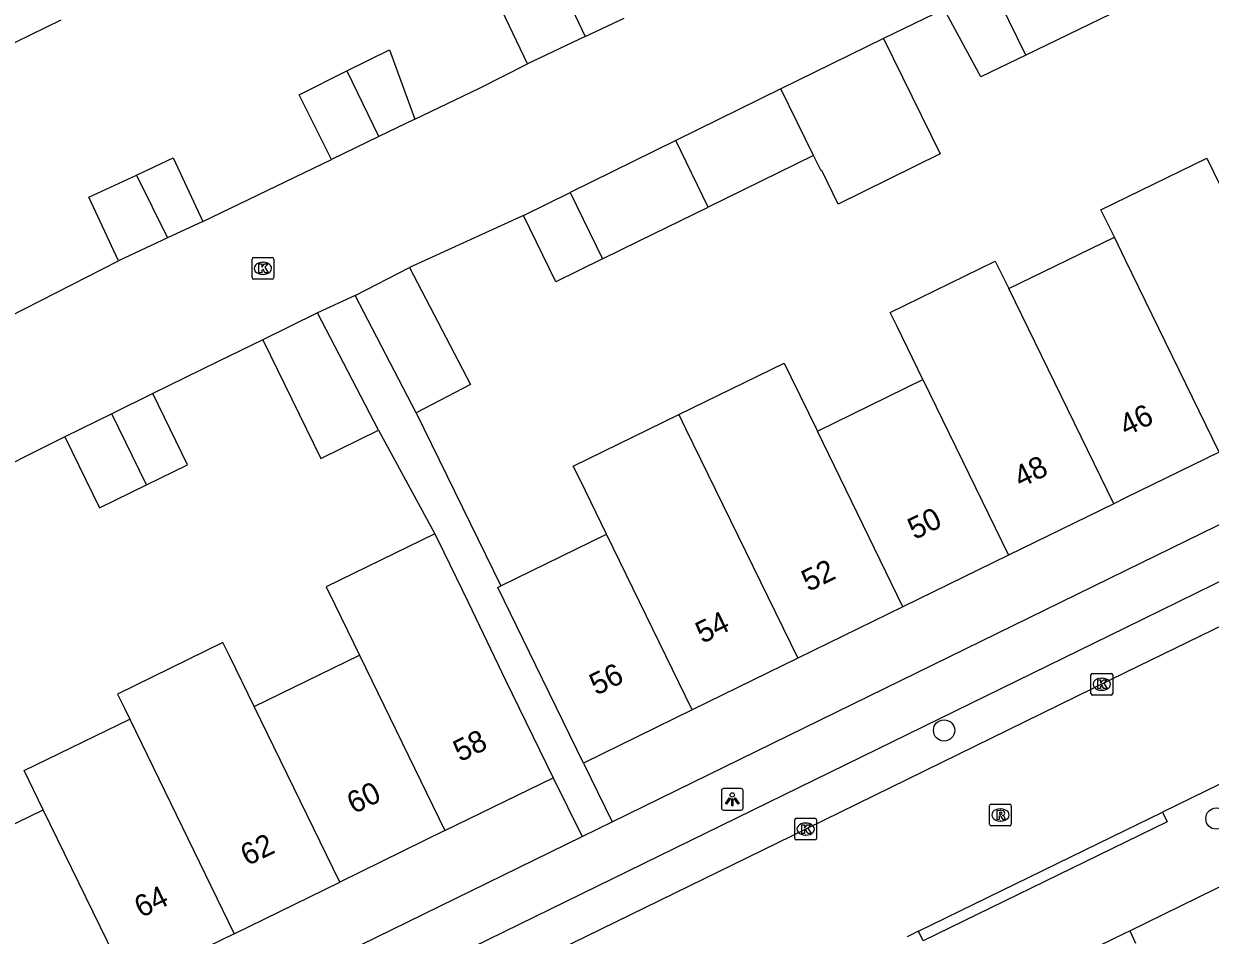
# Model space of a CAD drawing. Extents: x 160457 to 162082, y 388340 to 389736.
# Drawn here: x 161449.3 to 161503.9, y 388594.5 to 388636.4 of the extents above; entities that cross this region are included whole.
import ezdxf

# ---------------------------------------------------------------- set-up
doc = ezdxf.new("R2010")
doc.units = 0
for name, color, linetype in [('IMGEO_Boom', 7, 'Continuous'), ('IMGEO_Kolk', 7, 'Continuous'), ('IMGEO_Lichtpunt', 7, 'Continuous'), ('IMGEO_Pand', 7, 'Continuous'), ('IMGEO_Pand_nummerreeks', 7, 'Continuous'), ('IMGEO_Rijbaan_lokaal_gesloten', 7, 'Continuous'), ('IMGEO_Rijbaan_lokaal_open', 7, 'Continuous'), ('IMGEO_Rioolput', 7, 'Continuous'), ('IMGEO_Voetpad_open', 7, 'Continuous')]:
    doc.layers.add(name, color=color, linetype=linetype)

msp = doc.modelspace()

# ---------------------------------------------------------------- linework, layer by layer
at = {"layer": 'IMGEO_Boom'}
for centre in [(161491.649, 388603.905), (161504.179, 388599.851)]:
    msp.add_circle(centre, 0.489, dxfattribs=at)
at = {"layer": 'IMGEO_Kolk'}
for p, q in [((161459.805, 388624.747), (161459.805, 388625.599)), ((161459.88, 388625.673), (161460.732, 388625.673)), ((161460.293, 388625.453), (161460.318, 388625.453)), ((161460.806, 388625.599), (161460.806, 388624.747)), ((161460.316, 388624.893), (161460.291, 388624.893)), ((161460.732, 388624.673), (161459.88, 388624.673)), ((161498.406, 388605.606), (161498.406, 388606.458)), ((161498.481, 388606.532), (161499.333, 388606.532)), ((161498.894, 388606.312), (161498.919, 388606.312)), ((161499.407, 388606.458), (161499.407, 388605.606)), ((161498.917, 388605.752), (161498.892, 388605.752)), ((161499.333, 388605.532), (161498.481, 388605.532)), ((161484.78, 388598.94), (161484.78, 388599.792)), ((161484.855, 388599.866), (161485.707, 388599.866)), ((161485.268, 388599.646), (161485.293, 388599.646)), ((161485.781, 388599.792), (161485.781, 388598.94)), ((161485.291, 388599.086), (161485.266, 388599.086)), ((161485.707, 388598.866), (161484.855, 388598.866))]:
    msp.add_line(p, q, dxfattribs=at)
for points in [[(161459.805, 388624.747), (161459.805, 388625.599)], [(161459.88, 388625.673), (161460.732, 388625.673)], [(161460.126, 388625.373), (161460.249, 388625.373), (161460.249, 388625.222), (161460.379, 388625.373), (161460.543, 388625.373), (161460.397, 388625.222), (161460.55, 388624.973), (161460.398, 388624.973), (161460.313, 388625.137), (161460.249, 388625.07), (161460.249, 388624.973), (161460.126, 388624.973), (161460.126, 388625.373)], [(161460.806, 388625.599), (161460.806, 388624.747)], [(161460.732, 388624.673), (161459.88, 388624.673)], [(161498.406, 388605.606), (161498.406, 388606.458)], [(161498.481, 388606.532), (161499.333, 388606.532)], [(161498.727, 388606.232), (161498.85, 388606.232), (161498.85, 388606.081), (161498.98, 388606.232), (161499.144, 388606.232), (161498.998, 388606.081), (161499.151, 388605.832), (161498.999, 388605.832), (161498.914, 388605.996), (161498.85, 388605.929), (161498.85, 388605.832), (161498.727, 388605.832), (161498.727, 388606.232)], [(161499.407, 388606.458), (161499.407, 388605.606)], [(161499.333, 388605.532), (161498.481, 388605.532)], [(161484.78, 388598.94), (161484.78, 388599.792)], [(161484.855, 388599.866), (161485.707, 388599.866)], [(161485.781, 388599.792), (161485.781, 388598.94)], [(161485.101, 388599.566), (161485.224, 388599.566), (161485.224, 388599.415), (161485.354, 388599.566), (161485.518, 388599.566), (161485.372, 388599.415), (161485.525, 388599.166), (161485.373, 388599.166), (161485.288, 388599.33), (161485.224, 388599.263), (161485.224, 388599.166), (161485.101, 388599.166), (161485.101, 388599.566)], [(161485.707, 388598.866), (161484.855, 388598.866)]]:
    msp.add_lwpolyline(points, dxfattribs=at)
for centre, start, end in [((161459.882, 388625.597), 91.552, 178.448), ((161459.882, 388625.597), 91.552, 178.448), ((161460.73, 388625.597), 1.552, 88.448), ((161460.73, 388625.597), 1.552, 88.448), ((161459.882, 388624.749), 181.552, 268.448), ((161459.882, 388624.749), 181.552, 268.448), ((161460.73, 388624.749), 271.552, 358.448), ((161460.73, 388624.749), 271.552, 358.448), ((161498.483, 388606.456), 91.552, 178.448), ((161498.483, 388606.456), 91.552, 178.448), ((161499.331, 388606.456), 1.552, 88.448), ((161499.331, 388606.456), 1.552, 88.448), ((161498.483, 388605.608), 181.552, 268.448), ((161498.483, 388605.608), 181.552, 268.448), ((161499.331, 388605.608), 271.552, 358.448), ((161499.331, 388605.608), 271.552, 358.448), ((161484.857, 388599.79), 91.552, 178.448), ((161484.857, 388599.79), 91.552, 178.448), ((161485.705, 388599.79), 1.552, 88.448), ((161485.705, 388599.79), 1.552, 88.448), ((161484.857, 388598.942), 181.552, 268.448), ((161484.857, 388598.942), 181.552, 268.448), ((161485.705, 388598.942), 271.552, 358.448), ((161485.705, 388598.942), 271.552, 358.448)]:
    msp.add_arc(centre, 0.0765, start, end, dxfattribs=at)
for centre, major_axis, ratio, start_param, end_param in [((161460.292, 388625.173), (-0.387, 0.002), 0.722429, 4.712389, 7.853982), ((161460.317, 388625.173), (-0.39, 0.002), 0.717154, 1.570796, 4.712389), ((161498.893, 388606.032), (-0.387, 0.002), 0.722429, 4.712389, 7.853982), ((161498.918, 388606.032), (-0.39, 0.002), 0.717154, 1.570796, 4.712389), ((161485.267, 388599.366), (-0.387, 0.002), 0.722429, 4.712389, 7.853982), ((161485.292, 388599.366), (-0.39, 0.002), 0.717154, 1.570796, 4.712389)]:
    msp.add_ellipse(centre, major_axis=major_axis, ratio=ratio, start_param=start_param, end_param=end_param, dxfattribs=at)
at = {"layer": 'IMGEO_Lichtpunt'}
for p, q in [((161482.307, 388601.234), (161481.499, 388601.234)), ((161482.307, 388601.234), (161481.499, 388601.234)), ((161481.405, 388601.139), (161481.405, 388600.332)), ((161481.405, 388601.139), (161481.405, 388600.332)), ((161482.401, 388600.332), (161482.401, 388601.139)), ((161482.401, 388600.332), (161482.401, 388601.139)), ((161481.499, 388600.238), (161482.307, 388600.238)), ((161481.499, 388600.238), (161482.307, 388600.238))]:
    msp.add_line(p, q, dxfattribs=at)
for points in [[(161481.779, 388600.803), (161481.818, 388600.775), (161481.63, 388600.513), (161481.592, 388600.54), (161481.779, 388600.803)], [(161481.881, 388600.755), (161481.928, 388600.755), (161481.928, 388600.433), (161481.881, 388600.433), (161481.881, 388600.755)], [(161481.991, 388600.775), (161482.029, 388600.802), (161482.216, 388600.54), (161482.177, 388600.512), (161481.991, 388600.775)]]:
    msp.add_lwpolyline(points, dxfattribs=at)
msp.add_circle((161481.904, 388600.937), 0.0994, dxfattribs=at)
for centre, start, end in [((161481.499, 388601.139), 90, 180), ((161481.499, 388601.139), 90, 180), ((161482.307, 388601.139), 0, 90), ((161482.307, 388601.139), 0, 90), ((161481.499, 388600.332), 180, 270), ((161481.499, 388600.332), 180, 270), ((161482.307, 388600.332), 270, 0), ((161482.307, 388600.332), 270, 360)]:
    msp.add_arc(centre, 0.0946, start, end, dxfattribs=at)
at = {"layer": 'IMGEO_Pand'}
for points in [[(161472.479, 388634.583), (161469.956, 388639.886), (161472.616, 388641.147)], [(161472.616, 388641.147), (161475.139, 388635.844)], [(161498.695, 388640.608), (161500.281, 388637.345), (161495.409, 388634.982)], [(161495.409, 388634.982), (161493.845, 388638.194)], [(161495.409, 388634.982), (161493.343, 388633.98), (161491.654, 388637.103)], [(161451.009, 388636.601), (161446.159, 388634.229)], [(161475.139, 388635.844), (161472.479, 388634.583)], [(161488.861, 388635.752), (161484.143, 388633.433)], [(161488.861, 388635.752), (161491.47, 388630.445), (161486.774, 388628.133), (161486.018, 388629.669), (161485.988, 388629.654), (161485.639, 388630.369)], [(161464.174, 388634.257), (161466.129, 388635.234), (161467.301, 388632.044)], [(161463.464, 388630.18), (161461.975, 388633.157), (161464.174, 388634.257)], [(161465.639, 388631.236), (161464.179, 388634.246), (161464.174, 388634.257)], [(161484.143, 388633.433), (161479.298, 388631.052)], [(161485.639, 388630.369), (161484.143, 388633.433)], [(161467.301, 388632.044), (161465.639, 388631.236)], [(161465.639, 388631.236), (161463.464, 388630.18)], [(161479.298, 388631.052), (161474.438, 388628.662)], [(161480.792, 388627.989), (161479.298, 388631.052)], [(161454.485, 388629.467), (161456.172, 388630.256), (161457.536, 388627.336)], [(161485.639, 388630.369), (161480.792, 388627.989)], [(161499.483, 388626.609), (161498.868, 388627.873), (161503.731, 388630.239), (161504.348, 388628.981)], [(161453.655, 388625.522), (161452.292, 388628.441), (161454.485, 388629.467)], [(161454.485, 388629.467), (161455.909, 388626.576)], [(161472.299, 388627.611), (161474.438, 388628.662)], [(161474.438, 388628.662), (161475.935, 388625.603)], [(161475.935, 388625.603), (161477.623, 388626.432), (161480.792, 388627.989)], [(161475.935, 388625.603), (161473.788, 388624.547), (161472.299, 388627.611)], [(161457.536, 388627.336), (161455.909, 388626.576)], [(161455.909, 388626.576), (161453.655, 388625.522)], [(161494.621, 388624.239), (161499.483, 388626.609)], [(161504.3, 388616.709), (161500, 388625.546), (161499.483, 388626.609)], [(161490.678, 388620.052), (161489.484, 388622.494), (161489.165, 388623.14), (161494.003, 388625.504), (161494.319, 388624.857), (161494.621, 388624.239)], [(161464.558, 388623.916), (161467.055, 388625.214)], [(161467.055, 388625.214), (161469.855, 388619.826), (161467.358, 388618.528)], [(161499.452, 388614.338), (161494.621, 388624.239)], [(161467.358, 388618.528), (161464.558, 388623.916)], [(161462.824, 388623.121), (161460.298, 388621.889)], [(161465.625, 388617.723), (161462.824, 388623.121)], [(161460.298, 388621.889), (161462.964, 388616.421), (161465.625, 388617.723)], [(161479.441, 388618.446), (161484.287, 388620.815), (161484.599, 388620.177), (161485.82, 388617.678)], [(161485.82, 388617.678), (161490.678, 388620.052)], [(161490.678, 388620.052), (161494.611, 388611.97)], [(161455.245, 388619.405), (161453.354, 388618.481)], [(161454.945, 388615.206), (161456.844, 388616.134), (161455.245, 388619.405)], [(161453.354, 388618.481), (161451.189, 388617.423)], [(161454.945, 388615.206), (161453.354, 388618.481)], [(161476.121, 388612.937), (161474.899, 388615.436), (161474.587, 388616.074), (161479.441, 388618.446)], [(161479.441, 388618.446), (161479.752, 388617.808), (161484.912, 388607.227)], [(161489.753, 388609.594), (161485.82, 388617.678)], [(161451.189, 388617.423), (161452.788, 388614.152), (161454.945, 388615.206)], [(161504.3, 388616.709), (161500, 388614.606), (161499.452, 388614.338)], [(161499.452, 388614.338), (161494.611, 388611.97)], [(161468.212, 388612.958), (161463.216, 388610.516), (161463.63, 388609.67), (161464.753, 388607.371)], [(161468.212, 388612.958), (161468.626, 388612.11), (161469.749, 388609.812), (161471.473, 388606.223), (161473.669, 388601.731)], [(161471.252, 388610.558), (161476.121, 388612.937)], [(161480.063, 388604.855), (161476.121, 388612.937)], [(161494.611, 388611.97), (161489.753, 388609.594)], [(161475.055, 388602.406), (161472.858, 388606.898), (161471.117, 388610.492), (161471.252, 388610.558)], [(161489.753, 388609.594), (161484.912, 388607.227)], [(161459.901, 388605.001), (161458.783, 388607.303), (161458.468, 388607.951), (161453.617, 388605.58), (161453.932, 388604.934), (161454.176, 388604.431)], [(161459.901, 388605.001), (161464.753, 388607.371)], [(161464.753, 388607.371), (161468.684, 388599.294)], [(161484.912, 388607.227), (161480.063, 388604.855)], [(161463.842, 388596.926), (161459.901, 388605.001)], [(161480.063, 388604.855), (161475.055, 388602.406)], [(161450.192, 388600.258), (161449.314, 388602.055), (161454.176, 388604.431)], [(161454.176, 388604.431), (161458.982, 388594.55)], [(161468.684, 388599.294), (161473.669, 388601.731)], [(161445.336, 388597.886), (161450.192, 388600.258)], [(161454.139, 388592.182), (161450.192, 388600.258)], [(161468.684, 388599.294), (161463.842, 388596.926)], [(161458.982, 388594.55), (161463.842, 388596.926)], [(161458.982, 388594.55), (161454.139, 388592.182)]]:
    msp.add_lwpolyline(points, dxfattribs=at)
at = {"layer": 'IMGEO_Rijbaan_lokaal_gesloten'}
for points in [[(161505.694, 388609.351), (161500, 388606.566), (161485.322, 388599.385), (161469.095, 388591.443), (161462.143, 388588.037)], [(161505.621, 388602.069), (161501.698, 388600.152)], [(161490.47, 388594.673), (161500, 388599.323), (161501.698, 388600.152)], [(161490.47, 388594.673), (161490.164, 388594.516), (161489.944, 388594.408)]]:
    msp.add_lwpolyline(points, dxfattribs=at)
at = {"layer": 'IMGEO_Rijbaan_lokaal_open'}
for points in [[(161491.654, 388637.103), (161488.861, 388635.752)], [(161475.139, 388635.844), (161476.921, 388636.688)], [(161467.301, 388632.044), (161470.267, 388633.471), (161472.479, 388634.583)], [(161457.536, 388627.336), (161463.464, 388630.18)], [(161472.299, 388627.611), (161467.055, 388625.214)], [(161447.879, 388622.573), (161453.655, 388625.522)], [(161464.558, 388623.916), (161462.824, 388623.121)], [(161460.298, 388621.889), (161458.246, 388620.889), (161455.245, 388619.405)], [(161451.189, 388617.423), (161446.985, 388615.317)]]:
    msp.add_lwpolyline(points, dxfattribs=at)
at = {"layer": 'IMGEO_Rioolput'}
for p, q in [((161493.741, 388599.589), (161493.741, 388600.441)), ((161493.816, 388600.515), (161494.668, 388600.515)), ((161494.229, 388600.295), (161494.254, 388600.295)), ((161494.742, 388600.441), (161494.742, 388599.589)), ((161494.252, 388599.735), (161494.227, 388599.735)), ((161494.668, 388599.515), (161493.816, 388599.515))]:
    msp.add_line(p, q, dxfattribs=at)
for points in [[(161493.741, 388599.589), (161493.741, 388600.441)], [(161493.816, 388600.515), (161494.668, 388600.515)], [(161494.33, 388600.213), (161494.078, 388600.215), (161494.078, 388599.815)], [(161494.256, 388600.134), (161494.202, 388600.134), (161494.202, 388600.053)], [(161494.742, 388600.441), (161494.742, 388599.589)], [(161494.078, 388599.815), (161494.202, 388599.815), (161494.202, 388599.977), (161494.213, 388599.977)], [(161494.202, 388600.053), (161494.254, 388600.053)], [(161494.26, 388599.948), (161494.331, 388599.815), (161494.471, 388599.815), (161494.406, 388599.941)], [(161494.668, 388599.515), (161493.816, 388599.515)]]:
    msp.add_lwpolyline(points, dxfattribs=at)
for centre, radius, start, end in [((161493.818, 388600.439), 0.0765, 91.552, 178.448), ((161493.818, 388600.439), 0.0765, 91.552, 178.448), ((161494.262, 388600.038), 0.0964, 77.0061, 93.1865), ((161494.276, 388600.095), 0.0378, 276.6634, 79.6772), ((161494.329, 388600.103), 0.109, 350.3612, 89.416), ((161494.666, 388600.439), 0.0765, 1.552, 88.448), ((161494.666, 388600.439), 0.0765, 1.552, 88.448), ((161493.818, 388599.591), 0.0765, 181.552, 268.448), ((161493.818, 388599.591), 0.0765, 181.552, 268.448), ((161494.212, 388599.924), 0.0533, 26.0293, 88.6989), ((161494.238, 388600.242), 0.19, 274.7715, 282.9687), ((161494.327, 388600.103), 0.112, 277.5842, 350.9817), ((161494.311, 388599.888), 0.108, 29.5134, 73.7905), ((161494.666, 388599.591), 0.0765, 271.552, 358.448), ((161494.666, 388599.591), 0.0765, 271.552, 358.448)]:
    msp.add_arc(centre, radius, start, end, dxfattribs=at)
for centre, major_axis, ratio, start_param, end_param in [((161494.228, 388600.015), (-0.387, 0.002), 0.722429, 4.712389, 7.853982), ((161494.253, 388600.015), (-0.39, 0.002), 0.717154, 1.570796, 4.712389)]:
    msp.add_ellipse(centre, major_axis=major_axis, ratio=ratio, start_param=start_param, end_param=end_param, dxfattribs=at)
at = {"layer": 'IMGEO_Voetpad_open'}
for points in [[(161476.379, 388599.7), (161500, 388611.26), (161525.18, 388623.583)], [(161467.358, 388618.528), (161471.252, 388610.558)], [(161465.625, 388617.723), (161468.212, 388612.958)], [(161504.877, 388611.022), (161500, 388608.635), (161461.353, 388589.72)], [(161475.055, 388602.406), (161476.379, 388599.7)], [(161473.669, 388601.731), (161474.993, 388599.022)], [(161501.698, 388600.152), (161501.917, 388599.703), (161500, 388598.768), (161490.689, 388594.224), (161490.47, 388594.673)], [(161474.993, 388599.022), (161476.379, 388599.7)], [(161417.446, 388570.858), (161474.993, 388599.022)], [(161500.189, 388594.691), (161505.726, 388597.393)], [(161495.619, 388592.466), (161500, 388594.599), (161500.189, 388594.691)], [(161500.189, 388594.691), (161500.46, 388594.122)]]:
    msp.add_lwpolyline(points, dxfattribs=at)

# ---------------------------------------------------------------- texts
at = {"layer": 'IMGEO_Pand_nummerreeks'}
for s, rotation, p in [('46', 26.0618, (161500.028, 388617.425)), ('48', 26.0639, (161495.172, 388615.051)), ('50', 26.0628, (161490.291, 388612.663)), ('52', 26.0639, (161485.405, 388610.274)), ('54', 26.0639, (161480.527, 388607.888)), ('56', 26.0639, (161475.646, 388605.501)), ('58', 26.0581, (161469.378, 388602.439)), ('60', 26.0555, (161464.488, 388600.047)), ('62', 26.0581, (161459.592, 388597.654)), ('64', 26.0555, (161454.705, 388595.263))]:
    msp.add_text(s, height=1, rotation=rotation, dxfattribs=at).set_placement(p)

doc.saveas('drawing.dxf')
